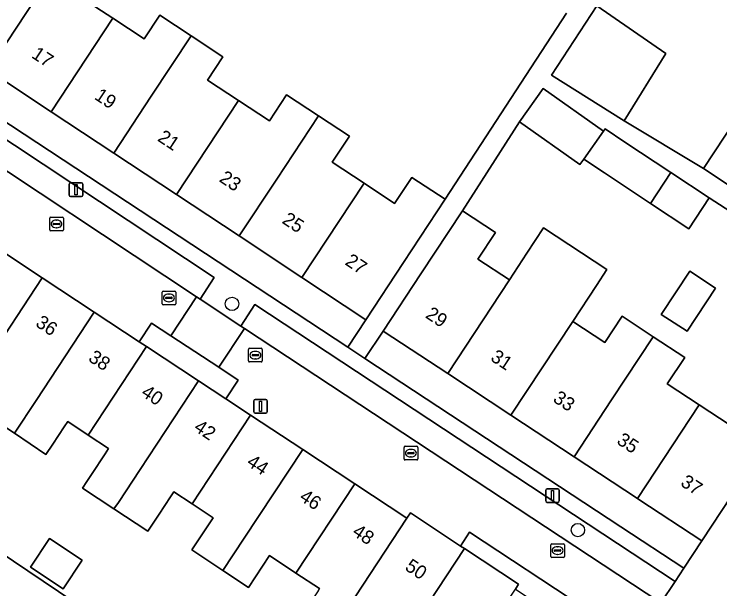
# Model space of a CAD drawing. Extents: x 159279 to 160377, y 384531 to 385888.
# Drawn here: x 159929.1 to 159980.7, y 384808.9 to 384851 of the extents above; entities that cross this region are included whole.
import ezdxf

# ---------------------------------------------------------------- set-up
doc = ezdxf.new("R2010")
doc.units = 0
for name, color, linetype in [('IMGEO_Boom', 7, 'Continuous'), ('IMGEO_Erf', 7, 'Continuous'), ('IMGEO_Kolk', 7, 'Continuous'), ('IMGEO_Lichtmast', 7, 'Continuous'), ('IMGEO_Pand', 7, 'Continuous'), ('IMGEO_Pand_nummerreeks', 7, 'Continuous'), ('IMGEO_Parkeervlak_open', 7, 'Continuous'), ('IMGEO_Rijbaan_lokaal_open', 7, 'Continuous'), ('IMGEO_Voetpad_open', 7, 'Continuous')]:
    doc.layers.add(name, color=color, linetype=linetype)

msp = doc.modelspace()

# ---------------------------------------------------------------- linework, layer by layer
at = {"layer": 'IMGEO_Boom'}
for centre in [(159945.015, 384829.786), (159970.33, 384813.225)]:
    msp.add_circle(centre, 0.489, dxfattribs=at)
at = {"layer": 'IMGEO_Erf'}
for points in [[(159917.997, 384852.962), (159913.407, 384855.995), (159908.817, 384859.027), (159904.227, 384862.06), (159899.637, 384865.092), (159895.047, 384868.125), (159890.354, 384871.226), (159890.199, 384870.983), (159888.95, 384869.106), (159953.493, 384826.611), (159954.823, 384828.631), (159950.128, 384831.733), (159945.538, 384834.766), (159940.948, 384837.799), (159936.358, 384840.831), (159931.767, 384843.864), (159927.177, 384846.897), (159922.587, 384849.929)], [(159992.36, 384851.46), (159980.212, 384859.424), (159977.149, 384854.694), (159975.293, 384851.828), (159972.771, 384853.462), (159971.708, 384851.612), (159976.77, 384848.124), (159973.723, 384843.187), (159979.538, 384839.697), (159982.66, 384844.439), (159986.203, 384842.106), (159987.771, 384844.486), (159989.649, 384843.249), (159991.125, 384845.491), (159992.649, 384847.806), (159990.769, 384849.044)], [(159978.525, 384832.194), (159980.413, 384830.951), (159978.324, 384827.779), (159976.437, 384829.022)], [(159965.43, 384821.641), (159960.804, 384824.688), (159956.077, 384827.802), (159954.748, 384825.784), (159973.48, 384813.451), (159978.078, 384810.424), (159979.412, 384812.432), (159974.797, 384815.472), (159974.685, 384815.546), (159970.058, 384818.593)], [(159934.041, 384811.025), (159932.646, 384808.925), (159930.262, 384810.508), (159931.658, 384812.609)]]:
    msp.add_lwpolyline(points, close=True, dxfattribs=at)
for points in [[(159934.151, 384852.128), (159936.296, 384850.719), (159938.597, 384849.208), (159939.742, 384850.94), (159942.034, 384849.424), (159944.351, 384847.891), (159943.216, 384846.175), (159945.493, 384844.68), (159947.75, 384843.198), (159949.001, 384845.103), (159951.349, 384843.561), (159953.61, 384842.076), (159952.351, 384840.159), (159954.678, 384838.621), (159956.917, 384837.142), (159958.18, 384839.054), (159960.617, 384837.454), (159969.488, 384851.079)], [(159983.034, 384835.547), (159979.948, 384837.551), (159978.449, 384835.29), (159975.647, 384837.149), (159972.282, 384839.381), (159970.773, 384840.395), (159970.486, 384839.991), (159966.064, 384843.129), (159961.875, 384836.605), (159964.296, 384835.01), (159963.018, 384833.07), (159965.315, 384831.557), (159966.592, 384833.497), (159967.825, 384835.37), (159972.463, 384832.317), (159971.688, 384831.14), (159969.951, 384828.503), (159972.309, 384826.95), (159973.579, 384828.878), (159975.848, 384827.384), (159978.15, 384825.868), (159976.879, 384823.939), (159979.204, 384822.408), (159981.467, 384820.917)], [(159951.317, 384808.779), (159951.421, 384808.936), (159949.694, 384810.077), (159947.756, 384811.356), (159946.214, 384809.027), (159944.346, 384810.264), (159942.075, 384811.769), (159943.396, 384813.764), (159943.633, 384814.122), (159942.094, 384815.142), (159940.759, 384816.025), (159940.522, 384815.667), (159939.683, 384814.401), (159938.845, 384813.135), (159936.376, 384814.77), (159934.066, 384816.3), (159934.386, 384816.784), (159934.723, 384817.293), (159935.73, 384818.813), (159935.98, 384819.191), (159934.478, 384820.185), (159932.99, 384821.17), (159932.74, 384820.792), (159931.9, 384819.524), (159931.397, 384818.763), (159929.088, 384820.31), (159926.679, 384821.889)], [(159924.57, 384813.932), (159946.537, 384799.134)]]:
    msp.add_lwpolyline(points, dxfattribs=at)
at = {"layer": 'IMGEO_Kolk'}
for p, q in [((159931.669, 384835.215), (159931.669, 384836.067)), ((159931.744, 384836.141), (159932.596, 384836.141)), ((159931.971, 384835.684), (159932.369, 384835.684)), ((159932.157, 384835.921), (159932.182, 384835.921)), ((159932.67, 384836.067), (159932.67, 384835.215)), ((159931.928, 384835.635), (159931.928, 384835.647)), ((159932.366, 384835.598), (159931.968, 384835.598)), ((159932.18, 384835.361), (159932.155, 384835.361)), ((159932.412, 384835.647), (159932.412, 384835.635)), ((159932.596, 384835.141), (159931.744, 384835.141)), ((159939.897, 384829.802), (159939.897, 384830.654)), ((159939.972, 384830.728), (159940.824, 384830.728)), ((159940.385, 384830.508), (159940.41, 384830.508)), ((159940.898, 384830.654), (159940.898, 384829.802)), ((159940.156, 384830.222), (159940.156, 384830.234)), ((159940.594, 384830.185), (159940.196, 384830.185)), ((159940.199, 384830.271), (159940.597, 384830.271)), ((159940.64, 384830.234), (159940.64, 384830.222)), ((159940.824, 384829.728), (159939.972, 384829.728)), ((159940.408, 384829.948), (159940.383, 384829.948)), ((159946.228, 384825.608), (159946.228, 384826.46)), ((159946.303, 384826.534), (159947.155, 384826.534)), ((159947.229, 384826.46), (159947.229, 384825.608)), ((159946.487, 384826.028), (159946.487, 384826.04)), ((159946.925, 384825.991), (159946.527, 384825.991)), ((159946.53, 384826.077), (159946.928, 384826.077)), ((159946.716, 384826.314), (159946.741, 384826.314)), ((159946.971, 384826.04), (159946.971, 384826.028)), ((159947.155, 384825.534), (159946.303, 384825.534)), ((159946.739, 384825.754), (159946.714, 384825.754)), ((159957.606, 384818.431), (159957.606, 384819.283)), ((159957.681, 384819.357), (159958.533, 384819.357)), ((159958.094, 384819.137), (159958.119, 384819.137)), ((159958.607, 384819.283), (159958.607, 384818.431)), ((159957.865, 384818.851), (159957.865, 384818.863)), ((159958.303, 384818.814), (159957.905, 384818.814)), ((159957.908, 384818.9), (159958.306, 384818.9)), ((159958.349, 384818.863), (159958.349, 384818.851)), ((159958.533, 384818.357), (159957.681, 384818.357)), ((159958.117, 384818.577), (159958.092, 384818.577)), ((159968.346, 384811.3), (159968.346, 384812.152)), ((159968.421, 384812.226), (159969.273, 384812.226)), ((159968.834, 384812.006), (159968.859, 384812.006)), ((159969.347, 384812.152), (159969.347, 384811.3)), ((159968.605, 384811.72), (159968.605, 384811.732)), ((159969.043, 384811.683), (159968.645, 384811.683)), ((159968.648, 384811.769), (159969.046, 384811.769)), ((159968.857, 384811.446), (159968.832, 384811.446)), ((159969.089, 384811.732), (159969.089, 384811.72)), ((159969.273, 384811.226), (159968.421, 384811.226))]:
    msp.add_line(p, q, dxfattribs=at)
for points in [[(159931.669, 384835.215), (159931.669, 384836.067)], [(159931.744, 384836.141), (159932.596, 384836.141)], [(159932.67, 384836.067), (159932.67, 384835.215)], [(159932.596, 384835.141), (159931.744, 384835.141)], [(159939.897, 384829.802), (159939.897, 384830.654)], [(159939.972, 384830.728), (159940.824, 384830.728)], [(159940.898, 384830.654), (159940.898, 384829.802)], [(159940.824, 384829.728), (159939.972, 384829.728)], [(159946.228, 384825.608), (159946.228, 384826.46)], [(159946.303, 384826.534), (159947.155, 384826.534)], [(159947.229, 384826.46), (159947.229, 384825.608)], [(159947.155, 384825.534), (159946.303, 384825.534)], [(159957.606, 384818.431), (159957.606, 384819.283)], [(159957.681, 384819.357), (159958.533, 384819.357)], [(159958.607, 384819.283), (159958.607, 384818.431)], [(159958.533, 384818.357), (159957.681, 384818.357)], [(159968.346, 384811.3), (159968.346, 384812.152)], [(159968.421, 384812.226), (159969.273, 384812.226)], [(159969.347, 384812.152), (159969.347, 384811.3)], [(159969.273, 384811.226), (159968.421, 384811.226)]]:
    msp.add_lwpolyline(points, dxfattribs=at)
for centre, radius, start, end in [((159931.746, 384836.065), 0.0765, 91.552, 178.448), ((159931.746, 384836.065), 0.0765, 91.552, 178.448), ((159931.968, 384835.644), 0.0403, 85.8775, 175.7526), ((159932.373, 384835.646), 0.0386, 1.7309, 96.639), ((159932.594, 384836.065), 0.0765, 1.552, 88.448), ((159932.594, 384836.065), 0.0765, 1.552, 88.448), ((159931.746, 384835.217), 0.0765, 181.552, 268.448), ((159931.746, 384835.217), 0.0765, 181.552, 268.448), ((159931.965, 384835.634), 0.0366, 178.938, 274.7102), ((159932.369, 384835.641), 0.043, 264.8664, 352.4533), ((159932.594, 384835.217), 0.0765, 271.552, 358.448), ((159932.594, 384835.217), 0.0765, 271.552, 358.448), ((159939.974, 384830.652), 0.0765, 91.552, 178.448), ((159939.974, 384830.652), 0.0765, 91.552, 178.448), ((159940.822, 384830.652), 0.0765, 1.552, 88.448), ((159940.822, 384830.652), 0.0765, 1.552, 88.448), ((159940.196, 384830.231), 0.0403, 85.8775, 175.7526), ((159940.193, 384830.221), 0.0366, 178.938, 274.7102), ((159940.597, 384830.228), 0.043, 264.8664, 352.4533), ((159940.601, 384830.233), 0.0386, 1.7309, 96.639), ((159939.974, 384829.804), 0.0765, 181.552, 268.448), ((159939.974, 384829.804), 0.0765, 181.552, 268.448), ((159940.822, 384829.804), 0.0765, 271.552, 358.448), ((159940.822, 384829.804), 0.0765, 271.552, 358.448), ((159946.305, 384826.458), 0.0765, 91.552, 178.448), ((159946.305, 384826.458), 0.0765, 91.552, 178.448), ((159947.153, 384826.458), 0.0765, 1.552, 88.448), ((159947.153, 384826.458), 0.0765, 1.552, 88.448), ((159946.527, 384826.037), 0.0403, 85.8775, 175.7526), ((159946.524, 384826.027), 0.0366, 178.938, 274.7102), ((159946.928, 384826.034), 0.043, 264.8664, 352.4533), ((159946.932, 384826.039), 0.0386, 1.7309, 96.639), ((159946.305, 384825.61), 0.0765, 181.552, 268.448), ((159946.305, 384825.61), 0.0765, 181.552, 268.448), ((159947.153, 384825.61), 0.0765, 271.552, 358.448), ((159947.153, 384825.61), 0.0765, 271.552, 358.448), ((159957.683, 384819.281), 0.0765, 91.552, 178.448), ((159957.683, 384819.281), 0.0765, 91.552, 178.448), ((159958.531, 384819.281), 0.0765, 1.552, 88.448), ((159958.531, 384819.281), 0.0765, 1.552, 88.448), ((159957.905, 384818.86), 0.0403, 85.8775, 175.7526), ((159957.902, 384818.85), 0.0366, 178.938, 274.7102), ((159958.306, 384818.857), 0.043, 264.8664, 352.4533), ((159958.31, 384818.862), 0.0386, 1.7309, 96.639), ((159957.683, 384818.433), 0.0765, 181.552, 268.448), ((159957.683, 384818.433), 0.0765, 181.552, 268.448), ((159958.531, 384818.433), 0.0765, 271.552, 358.448), ((159958.531, 384818.433), 0.0765, 271.552, 358.448), ((159968.423, 384812.15), 0.0765, 91.552, 178.448), ((159968.423, 384812.15), 0.0765, 91.552, 178.448), ((159969.271, 384812.15), 0.0765, 1.552, 88.448), ((159969.271, 384812.15), 0.0765, 1.552, 88.448), ((159968.645, 384811.729), 0.0403, 85.8775, 175.7526), ((159968.642, 384811.719), 0.0366, 178.938, 274.7102), ((159969.046, 384811.726), 0.043, 264.8664, 352.4533), ((159969.05, 384811.731), 0.0386, 1.7309, 96.639), ((159968.423, 384811.302), 0.0765, 181.552, 268.448), ((159968.423, 384811.302), 0.0765, 181.552, 268.448), ((159969.271, 384811.302), 0.0765, 271.552, 358.448), ((159969.271, 384811.302), 0.0765, 271.552, 358.448)]:
    msp.add_arc(centre, radius, start, end, dxfattribs=at)
for centre, major_axis, ratio, start_param, end_param in [((159932.156, 384835.641), (-0.387, 0.002), 0.722429, 4.712389, 7.853982), ((159932.181, 384835.641), (-0.39, 0.002), 0.717154, 1.570796, 4.712389), ((159940.384, 384830.228), (-0.387, 0.002), 0.722429, 4.712389, 7.853982), ((159940.409, 384830.228), (-0.39, 0.002), 0.717154, 1.570796, 4.712389), ((159946.715, 384826.034), (-0.387, 0.002), 0.722429, 4.712389, 7.853982), ((159946.74, 384826.034), (-0.39, 0.002), 0.717154, 1.570796, 4.712389), ((159958.093, 384818.857), (-0.387, 0.002), 0.722429, 4.712389, 7.853982), ((159958.118, 384818.857), (-0.39, 0.002), 0.717154, 1.570796, 4.712389), ((159968.833, 384811.726), (-0.387, 0.002), 0.722429, 4.712389, 7.853982), ((159968.858, 384811.726), (-0.39, 0.002), 0.717154, 1.570796, 4.712389)]:
    msp.add_ellipse(centre, major_axis=major_axis, ratio=ratio, start_param=start_param, end_param=end_param, dxfattribs=at)
at = {"layer": 'IMGEO_Lichtmast'}
for p, q in [((159933.102, 384837.753), (159933.102, 384838.553)), ((159933.102, 384838.553), (159933.102, 384837.753)), ((159933.202, 384838.653), (159933.992, 384838.653)), ((159933.992, 384838.653), (159933.202, 384838.653)), ((159934.092, 384838.553), (159934.092, 384837.753)), ((159934.092, 384837.753), (159934.092, 384838.553)), ((159933.992, 384837.653), (159933.202, 384837.653)), ((159933.202, 384837.653), (159933.992, 384837.653)), ((159946.704, 384822.781), (159947.494, 384822.781)), ((159947.494, 384822.781), (159946.704, 384822.781)), ((159946.604, 384821.881), (159946.604, 384822.681)), ((159946.604, 384822.681), (159946.604, 384821.881)), ((159947.594, 384822.681), (159947.594, 384821.881)), ((159947.594, 384821.881), (159947.594, 384822.681)), ((159947.494, 384821.781), (159946.704, 384821.781)), ((159946.704, 384821.781), (159947.494, 384821.781)), ((159967.977, 384815.354), (159967.977, 384816.154)), ((159967.977, 384816.154), (159967.977, 384815.354)), ((159968.077, 384816.254), (159968.867, 384816.254)), ((159968.867, 384816.254), (159968.077, 384816.254)), ((159968.967, 384816.154), (159968.967, 384815.354)), ((159968.967, 384815.354), (159968.967, 384816.154)), ((159968.867, 384815.254), (159968.077, 384815.254)), ((159968.077, 384815.254), (159968.867, 384815.254))]:
    msp.add_line(p, q, dxfattribs=at)
for points in [[(159933.522, 384838.528), (159933.672, 384838.528), (159933.672, 384837.778), (159933.522, 384837.778), (159933.522, 384838.528)], [(159947.024, 384822.656), (159947.174, 384822.656), (159947.174, 384821.906), (159947.024, 384821.906), (159947.024, 384822.656)], [(159968.397, 384816.129), (159968.547, 384816.129), (159968.547, 384815.379), (159968.397, 384815.379), (159968.397, 384816.129)]]:
    msp.add_lwpolyline(points, dxfattribs=at)
for centre, start, end in [((159933.202, 384838.553), 90, 180), ((159933.202, 384838.553), 90, 180), ((159933.992, 384838.553), 0, 90), ((159933.992, 384838.553), 360, 90), ((159933.202, 384837.753), 180, 270), ((159933.202, 384837.753), 180, 270), ((159933.992, 384837.753), 270, 0), ((159933.992, 384837.753), 270, 0), ((159946.704, 384822.681), 90, 180), ((159946.704, 384822.681), 90, 180), ((159947.494, 384822.681), 0, 90), ((159947.494, 384822.681), 360, 90), ((159946.704, 384821.881), 180, 270), ((159946.704, 384821.881), 180, 270), ((159947.494, 384821.881), 270, 0), ((159947.494, 384821.881), 270, 0), ((159968.077, 384816.154), 90, 180), ((159968.077, 384816.154), 90, 180), ((159968.867, 384816.154), 0, 90), ((159968.867, 384816.154), 360, 90), ((159968.077, 384815.354), 180, 270), ((159968.077, 384815.354), 180, 270), ((159968.867, 384815.354), 270, 0), ((159968.867, 384815.354), 270, 0)]:
    msp.add_arc(centre, 0.1, start, end, dxfattribs=at)
at = {"layer": 'IMGEO_Pand'}
for points in [[(159922.587, 384849.929), (159927.177, 384846.897), (159929.93, 384851.064), (159932.923, 384855.595), (159930.983, 384856.878), (159929.752, 384855.017), (159927.103, 384856.767)], [(159936.296, 384850.719), (159934.151, 384852.128), (159935.372, 384853.975), (159932.923, 384855.595), (159929.93, 384851.064), (159927.177, 384846.897), (159931.767, 384843.864)], [(159971.708, 384851.612), (159968.402, 384846.535), (159973.723, 384843.187), (159976.77, 384848.124)], [(159931.767, 384843.864), (159936.358, 384840.831), (159939.11, 384844.998), (159942.034, 384849.424), (159939.742, 384850.94), (159938.597, 384849.208), (159936.296, 384850.719)], [(159945.493, 384844.68), (159943.216, 384846.175), (159944.351, 384847.891), (159942.034, 384849.424), (159939.11, 384844.998), (159936.358, 384840.831), (159940.948, 384837.799)], [(159967.796, 384845.569), (159966.064, 384843.129), (159970.486, 384839.991), (159970.773, 384840.395), (159972.218, 384842.431)], [(159940.948, 384837.799), (159945.538, 384834.766), (159948.29, 384838.932), (159951.349, 384843.561), (159949.001, 384845.103), (159947.75, 384843.198), (159945.493, 384844.68)], [(159995.067, 384836.253), (159986.203, 384842.106), (159982.66, 384844.439), (159979.538, 384839.697), (159983.076, 384837.367), (159987.777, 384834.272), (159991.952, 384831.522)], [(159954.678, 384838.621), (159952.351, 384840.159), (159953.61, 384842.076), (159951.349, 384843.561), (159948.29, 384838.932), (159945.538, 384834.766), (159950.128, 384831.733)], [(159973.781, 384841.642), (159972.337, 384842.599), (159972.218, 384842.431), (159970.773, 384840.395), (159972.282, 384839.381), (159975.647, 384837.149), (159977.14, 384839.414)], [(159978.449, 384835.29), (159979.948, 384837.551), (159977.14, 384839.414), (159975.647, 384837.149)], [(159960.617, 384837.454), (159958.18, 384839.054), (159956.917, 384837.142), (159954.678, 384838.621), (159950.128, 384831.733), (159954.823, 384828.631), (159957.568, 384832.811)], [(159965.315, 384831.557), (159963.018, 384833.07), (159964.296, 384835.01), (159961.875, 384836.605), (159958.828, 384831.978), (159956.077, 384827.802), (159960.804, 384824.688)], [(159969.951, 384828.503), (159971.688, 384831.14), (159972.463, 384832.317), (159967.825, 384835.37), (159966.592, 384833.497), (159965.315, 384831.557), (159960.804, 384824.688), (159965.43, 384821.641)], [(159931.124, 384831.685), (159927.31, 384834.199), (159923.055, 384827.751), (159921.465, 384825.342), (159923.086, 384824.269), (159924.053, 384825.73), (159924.631, 384826.604), (159924.679, 384826.676), (159926.861, 384825.23), (159926.972, 384825.394)], [(159976.437, 384829.022), (159978.324, 384827.779), (159980.413, 384830.951), (159978.525, 384832.194)], [(159934.937, 384829.172), (159931.124, 384831.685), (159926.972, 384825.394), (159926.861, 384825.23), (159928.273, 384824.295), (159928.021, 384823.915), (159927.119, 384822.553), (159926.679, 384821.889), (159929.088, 384820.31), (159930.67, 384822.707)], [(159938.75, 384826.659), (159938.221, 384827.008), (159934.937, 384829.172), (159930.67, 384822.707), (159929.088, 384820.31), (159931.397, 384818.763), (159931.9, 384819.524), (159932.74, 384820.792), (159932.99, 384821.17), (159934.478, 384820.185)], [(159965.43, 384821.641), (159970.058, 384818.593), (159972.805, 384822.764), (159975.848, 384827.384), (159973.579, 384828.878), (159972.309, 384826.95), (159969.951, 384828.503)], [(159979.204, 384822.408), (159976.879, 384823.939), (159978.15, 384825.868), (159975.848, 384827.384), (159972.805, 384822.764), (159970.058, 384818.593), (159974.685, 384815.546)], [(159942.564, 384824.145), (159938.75, 384826.659), (159934.478, 384820.185), (159935.98, 384819.191), (159935.73, 384818.813), (159934.723, 384817.293), (159934.386, 384816.784), (159934.066, 384816.3), (159936.376, 384814.77), (159936.695, 384815.254), (159938.286, 384817.663)], [(159946.377, 384821.632), (159944.558, 384822.831), (159942.564, 384824.145), (159938.286, 384817.663), (159936.695, 384815.254), (159936.376, 384814.77), (159938.845, 384813.135), (159939.683, 384814.401), (159940.522, 384815.667), (159940.759, 384816.025), (159942.094, 384815.142)], [(159985.221, 384821.252), (159982.757, 384822.875), (159981.467, 384820.917), (159979.204, 384822.408), (159974.685, 384815.546), (159974.797, 384815.472), (159979.412, 384812.432)], [(159950.19, 384819.119), (159946.377, 384821.632), (159942.094, 384815.142), (159943.633, 384814.122), (159943.396, 384813.764), (159942.075, 384811.769), (159944.346, 384810.264), (159945.901, 384812.62)], [(159954.004, 384816.605), (159950.19, 384819.119), (159945.901, 384812.62), (159944.346, 384810.264), (159946.214, 384809.027), (159947.756, 384811.356), (159949.694, 384810.077)], [(159957.817, 384814.092), (159954.004, 384816.605), (159949.694, 384810.077), (159951.421, 384808.936), (159951.317, 384808.779), (159950.166, 384807.036), (159949.878, 384806.6), (159951.959, 384805.217), (159953.506, 384807.56)], [(159962.032, 384811.87), (159961.746, 384812.058), (159958.074, 384814.482), (159957.817, 384814.092), (159953.506, 384807.56), (159951.959, 384805.217), (159953.915, 384803.926), (159954.326, 384804.547), (159955.345, 384806.085), (159955.465, 384806.267), (159957.463, 384804.947)], [(159934.041, 384811.025), (159931.658, 384812.609), (159930.262, 384810.508), (159932.646, 384808.925)], [(159965.759, 384808.909), (159965.988, 384809.258), (159962.032, 384811.87), (159957.463, 384804.947), (159955.929, 384802.598), (159957.564, 384801.509), (159959.868, 384799.982), (159961.42, 384802.335)]]:
    msp.add_lwpolyline(points, close=True, dxfattribs=at)
at = {"layer": 'IMGEO_Parkeervlak_open'}
for points in [[(159924.875, 384844.2), (159923.826, 384842.614), (159924.059, 384842.46), (159942.418, 384830.305), (159942.677, 384830.134), (159943.718, 384831.713)], [(159946.698, 384829.747), (159945.658, 384828.169), (159945.925, 384827.993), (159976.403, 384807.903), (159977.441, 384809.465)]]:
    msp.add_lwpolyline(points, close=True, dxfattribs=at)
at = {"layer": 'IMGEO_Rijbaan_lokaal_open'}
for points in [[(159924.059, 384842.46), (159922.175, 384839.615), (159923.606, 384838.668), (159922.937, 384837.658), (159923.762, 384837.112), (159923.497, 384836.712), (159927.31, 384834.199), (159931.124, 384831.685), (159934.937, 384829.172), (159938.221, 384827.008), (159939.13, 384828.386), (159940.541, 384827.456), (159942.418, 384830.305)], [(159942.677, 384830.134), (159942.418, 384830.305), (159940.541, 384827.456), (159944.048, 384825.145), (159945.925, 384827.993), (159945.658, 384828.169)], [(159945.925, 384827.993), (159944.048, 384825.145), (159945.467, 384824.209), (159944.558, 384822.831), (159946.377, 384821.632), (159950.19, 384819.119), (159954.004, 384816.605), (159957.817, 384814.092), (159958.074, 384814.482), (159961.746, 384812.058), (159962.409, 384813.061), (159970.759, 384807.547), (159969.868, 384806.197), (159973.437, 384803.848), (159976.403, 384807.903)]]:
    msp.add_lwpolyline(points, close=True, dxfattribs=at)
at = {"layer": 'IMGEO_Voetpad_open'}
for points in [[(159888.95, 384869.106), (159890.199, 384870.983), (159888.962, 384871.806), (159880.22, 384874.815), (159878.806, 384875.764), (159870.001, 384881.679), (159869.439, 384880.864), (159898.765, 384861.44), (159901.691, 384859.502), (159916.111, 384850.031), (159920.816, 384846.869), (159921.765, 384846.256), (159924.875, 384844.2), (159943.718, 384831.713), (159942.677, 384830.134), (159945.658, 384828.169), (159946.698, 384829.747), (159977.441, 384809.465), (159978.078, 384810.424), (159973.48, 384813.451), (159954.748, 384825.784), (159953.493, 384826.611)], [(159940.541, 384827.456), (159939.13, 384828.386), (159938.221, 384827.008), (159938.75, 384826.659), (159942.564, 384824.145), (159944.558, 384822.831), (159945.467, 384824.209), (159944.048, 384825.145)], [(159962.409, 384813.061), (159961.746, 384812.058), (159962.032, 384811.87), (159965.988, 384809.258), (159965.759, 384808.909), (159969.629, 384806.354), (159969.868, 384806.197), (159970.759, 384807.547)]]:
    msp.add_lwpolyline(points, close=True, dxfattribs=at)
for points in [[(159983.076, 384837.367), (159979.538, 384839.697), (159973.723, 384843.187), (159968.402, 384846.535), (159971.708, 384851.612), (159972.771, 384853.462), (159974.639, 384856.346), (159977.69, 384861.057), (159980.212, 384859.424), (159992.36, 384851.46)], [(159969.488, 384851.079), (159960.617, 384837.454), (159957.568, 384832.811), (159954.823, 384828.631), (159953.493, 384826.611), (159954.748, 384825.784), (159956.077, 384827.802), (159958.828, 384831.978), (159961.875, 384836.605), (159966.064, 384843.129), (159967.796, 384845.569), (159972.218, 384842.431), (159972.337, 384842.599), (159973.781, 384841.642), (159977.14, 384839.414), (159979.948, 384837.551), (159983.034, 384835.547)], [(159904.008, 384824.524), (159936.223, 384802.782), (159938.354, 384801.362), (159942.01, 384798.925), (159941.887, 384798.741), (159945.066, 384796.62), (159942.089, 384791.472), (159942.353, 384791.292), (159937.777, 384784.56), (159936.607, 384782.839), (159937.33, 384782.362), (159943.736, 384791.88), (159949.334, 384800.325), (159950.738, 384802.448), (159951.438, 384803.432), (159950.101, 384804.283), (159948.23, 384801.58), (159948.321, 384801.519), (159946.764, 384799.183), (159946.632, 384799.271), (159946.537, 384799.134), (159924.57, 384813.932)], [(159985.221, 384821.252), (159979.412, 384812.432), (159978.078, 384810.424), (159977.441, 384809.465), (159976.403, 384807.903)]]:
    msp.add_lwpolyline(points, dxfattribs=at)

# ---------------------------------------------------------------- texts
at = {"layer": 'IMGEO_Pand_nummerreeks'}
for s, rotation, p in [('17', 326.5471, (159930.272, 384847.872)), ('19', 326.5471, (159934.876, 384844.83)), ('21', 326.5471, (159939.5, 384841.775)), ('23', 326.5471, (159944.01, 384838.795)), ('25', 326.5471, (159948.615, 384835.752)), ('27', 326.545, (159953.22, 384832.71)), ('29', 326.6284, (159959.107, 384828.824)), ('36', 326.5736, (159930.568, 384828.207)), ('38', 326.5736, (159934.432, 384825.655)), ('31', 326.6309, (159963.868, 384825.688)), ('40', 326.5736, (159938.295, 384823.106)), ('33', 326.6284, (159968.441, 384822.676)), ('42', 326.5736, (159942.153, 384820.559)), ('35', 326.6284, (159973.108, 384819.602)), ('44', 326.5736, (159946.019, 384818.008)), ('37', 326.6284, (159977.775, 384816.528)), ('46', 326.5736, (159949.881, 384815.459)), ('48', 326.5736, (159953.746, 384812.907)), ('50', 326.5736, (159957.609, 384810.357))]:
    msp.add_text(s, height=1, rotation=rotation, dxfattribs=at).set_placement(p)

doc.saveas('drawing.dxf')
